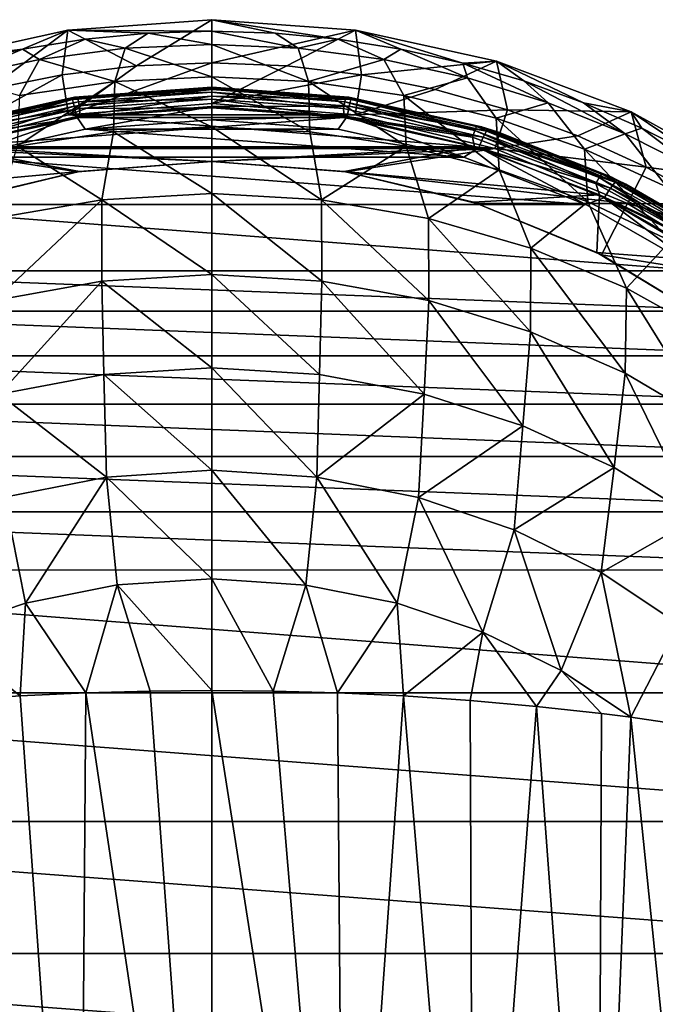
# Model space of a CAD drawing. Header units: metres. Extents: x -109 to 109, y -917 to 389.
# Tile 622 of 656: x -6 to 13, y 0 to 30. Entities that reach past the tile are written whole.
import ezdxf

# ---------------------------------------------------------------- set-up
doc = ezdxf.new("R2010")
doc.units = ezdxf.units.M
doc.layers.add('solid_24503124_XXX_01_SW0001', color=7, linetype='CONTINUOUS')
doc.layers.add('solid_24503124_XXX_01_SW0001_01', color=7, linetype='CONTINUOUS')

msp = doc.modelspace()

# ---------------------------------------------------------------- linework, layer by layer
at = {"layer": 'solid_24503124_XXX_01_SW0001'}
for points in [[(0, 30.2903), (-4.356108, 29.975433), (0, 29.944441, 9.904152)], [(-2.273805, 28.891434, -37.5), (-4.356108, 29.975433), (0, 30.2903)], [(-2.273805, 28.891434, -37.5), (0, 30.2903), (0, 28.980772, -37.5)], [(1.91991, 29.883663, 9.880317), (0, 30.2903), (0, 29.944441, 9.904152)], [(3.832429, 29.701534, 9.808957), (4.356108, 29.975433), (0, 30.2903)], [(1.91991, 29.883663, 9.880317), (3.832429, 29.701534, 9.808957), (0, 30.2903)], [(-4.356108, 29.975433), (-8.62171, 29.037363), (-5.730202, 29.398678, 9.689965)], [(-6.765427, 28.180031, -37.5), (-8.62171, 29.037363), (-4.356108, 29.975433)], [(-4.533592, 28.62397, -37.5), (-6.765427, 28.180031, -37.5), (-4.356108, 29.975433)], [(-4.356108, 29.975433), (-5.730202, 29.398678, 9.689965), (-3.832429, 29.701534, 9.808957)], [(-2.273805, 28.891434, -37.5), (-4.533592, 28.62397, -37.5), (-4.356108, 29.975433)], [(-4.356108, 29.975433), (-1.91991, 29.883663, 9.880317), (0, 29.944441, 9.904152)], [(-4.356108, 29.975433), (-3.832429, 29.701534, 9.808957), (-1.91991, 29.883663, 9.880317)], [(-2.623871, 29.426622, 13.195168), (-1.91991, 29.883663, 9.880317), (-3.832429, 29.701534, 9.808957)], [(-2.623871, 29.426622, 13.195168), (0, 29.540272, 13.244434), (-1.91991, 29.883663, 9.880317)], [(0, 29.540272, 13.244434), (0, 29.944441, 9.904152), (-1.91991, 29.883663, 9.880317)], [(2.622817, 29.426271, 13.197319), (1.91991, 29.883663, 9.880317), (0, 29.944441, 9.904152)], [(2.622817, 29.426271, 13.197319), (0, 29.944441, 9.904152), (0, 29.540272, 13.244434)], [(-5.216993, 29.088793, 13.049135), (-3.832429, 29.701534, 9.808957), (-5.730202, 29.398678, 9.689965)], [(-2.623871, 29.426622, 13.195168), (-3.832429, 29.701534, 9.808957), (-5.216993, 29.088793, 13.049135)], [(-2.623871, 29.426622, 13.195168), (0, 28.563395, 16.492939), (0, 29.540272, 13.244434)], [(-8.62171, 29.037363), (-7.606215, 28.97608, 9.522578), (-5.730202, 29.398678, 9.689965)], [(-7.747855, 28.534828, 12.809316), (-5.730202, 29.398678, 9.689965), (-7.606215, 28.97608, 9.522578)], [(-5.216993, 29.088793, 13.049135), (-5.730202, 29.398678, 9.689965), (-7.747855, 28.534828, 12.809316)], [(-2.623871, 29.426622, 13.195168), (-5.216993, 29.088793, 13.049135), (-2.936221, 28.420818, 16.426237)], [(-2.623871, 29.426622, 13.195168), (-2.936221, 28.420818, 16.426237), (0, 28.563395, 16.492939)], [(-5.216993, 29.088793, 13.049135), (-7.747855, 28.534828, 12.809316), (-5.825559, 27.998156, 16.229559)], [(-5.216993, 29.088793, 13.049135), (-5.825559, 27.998156, 16.229559), (-2.936221, 28.420818, 16.426237)], [(0, 28.980772, -37.5), (0, 27.75, -55.5), (-4.341056, 27.408352, -55.5)], [(-2.273805, 28.891434, -37.5), (0, 28.980772, -37.5), (-4.341056, 27.408352, -55.5)], [(2.273805, 28.891434, -37.5), (0, 27.75, -55.5), (0, 28.980772, -37.5)], [(-2.273805, 28.891434, -37.5), (-4.341056, 27.408352, -55.5), (-4.533592, 28.62397, -37.5)], [(-4.533592, 28.62397, -37.5), (-4.341056, 27.408352, -55.5), (-8.575222, 26.391819, -55.5)], [(-4.533592, 28.62397, -37.5), (-8.575222, 26.391819, -55.5), (-6.765427, 28.180031, -37.5)], [(-2.936221, 28.420818, 16.426237), (-5.893342, 26.458271, 19.235449), (-2.972478, 26.895952, 19.452034)], [(-2.936221, 28.420818, 16.426237), (-5.825559, 27.998156, 16.229559), (-5.893342, 26.458271, 19.235449)], [(-2.936221, 28.420818, 16.426237), (-2.972478, 26.895952, 19.452034), (0, 27.043703, 19.525696)], [(-2.936221, 28.420818, 16.426237), (0, 27.043703, 19.525696), (0, 28.563395, 16.492939)], [(-4.218853, 27.870661, -111.337021), (-4.11346, 27.948917, -110.904404), (0, 28.25, -110.801674)], [(-4.218853, 27.870661, -111.337021), (0, 28.25, -110.801674), (0, 28.180424, -111.253212)], [(-4.218853, 27.870661, -111.337021), (0, 28.180424, -111.253212), (-4.165869, 27.674013, -111.760345)], [(0, 28.180424, -111.253212), (0, 27.978153, -111.662865), (-4.165869, 27.674013, -111.760345)], [(-4.152639, 27.943123, -72.601707), (0, 28.25, -72.667816), (-4.11346, 27.948917, -110.904404)], [(0, 28.218922, -72.447029), (0, 28.25, -72.667816), (-4.152639, 27.943123, -72.601707)], [(-4.056031, 27.925392, -72.38195), (0, 28.218922, -72.447029), (-4.152639, 27.943123, -72.601707)], [(0, 28.25, -72.667816), (0, 28.25, -110.801674), (-4.11346, 27.948917, -110.904404)], [(0, 28.092735, -72.191498), (0, 28.218922, -72.447029), (-4.056031, 27.925392, -72.38195)], [(-4.029718, 27.801109, -72.126846), (0, 28.092735, -72.191498), (-4.056031, 27.925392, -72.38195)], [(0, 27.884981, -71.996407), (0, 28.092735, -72.191498), (-4.029718, 27.801109, -72.126846)], [(4.152865, 27.943089, -72.6017), (0, 28.25, -110.801674), (0, 28.25, -72.667816)], [(4.056048, 27.92539, -72.38195), (4.152865, 27.943089, -72.6017), (0, 28.25, -72.667816)], [(4.056048, 27.92539, -72.38195), (0, 28.25, -72.667816), (0, 28.218922, -72.447029)], [(4.029736, 27.801109, -72.126846), (4.056048, 27.92539, -72.38195), (0, 28.218922, -72.447029)], [(4.029736, 27.801109, -72.126846), (0, 28.218922, -72.447029), (0, 28.092735, -72.191498)], [(4.218849, 27.870661, -111.337021), (0, 27.978153, -111.662865), (0, 28.180424, -111.253212)], [(3.993613, 27.595968, -71.932335), (4.029736, 27.801109, -72.126846), (0, 28.092735, -72.191498)], [(3.993613, 27.595968, -71.932335), (0, 28.092735, -72.191498), (0, 27.884981, -71.996407)], [(-8.327503, 26.919071, -111.686172), (-8.173005, 27.041903, -111.206367), (-4.218853, 27.870661, -111.337021)], [(-8.327503, 26.919071, -111.686172), (-4.218853, 27.870661, -111.337021), (-8.223717, 26.728983, -112.103035)], [(-4.218853, 27.870661, -111.337021), (-4.165869, 27.674013, -111.760345), (-8.223717, 26.728983, -112.103035)], [(-8.219751, 27.027731, -72.404518), (-4.152639, 27.943123, -72.601707), (-8.173005, 27.041903, -111.206367)], [(-8.0233, 27.052151, -72.188362), (-4.152639, 27.943123, -72.601707), (-8.219751, 27.027731, -72.404518)], [(-4.152639, 27.943123, -72.601707), (-4.11346, 27.948917, -110.904404), (-8.173005, 27.041903, -111.206367)], [(-4.218853, 27.870661, -111.337021), (-8.173005, 27.041903, -111.206367), (-4.11346, 27.948917, -110.904404)], [(-8.0233, 27.052151, -72.188362), (-4.056031, 27.925392, -72.38195), (-4.152639, 27.943123, -72.601707)], [(-4.029718, 27.801109, -72.126846), (-4.056031, 27.925392, -72.38195), (-8.0233, 27.052151, -72.188362)], [(-7.971326, 26.933516, -71.934502), (-4.029718, 27.801109, -72.126846), (-8.0233, 27.052151, -72.188362)], [(-3.993596, 27.595968, -71.932335), (-4.029718, 27.801109, -72.126846), (-7.971326, 26.933516, -71.934502)], [(-4.165869, 27.674013, -111.760345), (0, 27.978153, -111.662865), (-4.099078, 27.356865, -112.100403)], [(0, 27.978153, -111.662865), (0, 27.661949, -111.992622), (-4.099078, 27.356865, -112.100403)], [(-3.993596, 27.595968, -71.932335), (0, 27.884981, -71.996407), (-4.029718, 27.801109, -72.126846)], [(0, 27.884981, -71.996407), (-3.993596, 27.595968, -71.932335), (0, 27.623152, -71.88678)], [(4.165865, 27.674013, -111.760345), (0, 27.661949, -111.992622), (0, 27.978153, -111.662865)], [(4.218849, 27.870661, -111.337021), (4.165865, 27.674013, -111.760345), (0, 27.978153, -111.662865)], [(-8.223717, 26.728983, -112.103035), (-4.165869, 27.674013, -111.760345), (-8.092888, 26.422472, -112.43412)], [(-4.165869, 27.674013, -111.760345), (-4.099078, 27.356865, -112.100403), (-8.092888, 26.422472, -112.43412)], [(-7.899974, 26.736126, -71.741714), (-3.993596, 27.595968, -71.932335), (-7.971326, 26.933516, -71.934502)], [(-7.899974, 26.736126, -71.741714), (-4.007568, 27.329035, -71.821579), (-3.993596, 27.595968, -71.932335)], [(-4.099078, 27.356865, -112.100403), (0, 27.661949, -111.992622), (-3.835578, 26.979458, -112.313408)], [(-4.007568, 27.329035, -71.821579), (4.007644, 27.329023, -71.821571), (0, 27.623152, -71.88678)], [(-3.993596, 27.595968, -71.932335), (-4.007568, 27.329035, -71.821579), (0, 27.623152, -71.88678)], [(0, 27.661949, -111.992622), (0, 27.261147, -112.211899), (-3.835578, 26.979458, -112.313408)], [(4.165865, 27.674013, -111.760345), (4.099075, 27.356865, -112.100403), (0, 27.661949, -111.992622)], [(4.099075, 27.356865, -112.100403), (0, 27.261147, -112.211899), (0, 27.661949, -111.992622)], [(-8.092888, 26.422472, -112.43412), (-4.099078, 27.356865, -112.100403), (-7.634852, 26.127192, -112.613289)], [(-7.899974, 26.736126, -71.741714), (-7.957541, 26.44442, -71.625458), (-4.007568, 27.329035, -71.821579)], [(-4.099078, 27.356865, -112.100403), (-3.835578, 26.979458, -112.313408), (-7.634852, 26.127192, -112.613289)], [(7.63448, 26.127306, -112.613251), (-7.634852, 26.127192, -112.613289), (-3.835578, 26.979458, -112.313408)], [(-2.972478, 26.895952, 19.452034), (-5.893342, 26.458271, 19.235449), (-3.324343, 24.836784, 22.152975)], [(3.835264, 26.979504, -112.313385), (7.63448, 26.127306, -112.613251), (-3.835578, 26.979458, -112.313408)], [(-2.972478, 26.895952, 19.452034), (-3.324343, 24.836784, 22.152975), (0, 25.02626, 22.252783)], [(-2.972478, 26.895952, 19.452034), (0, 25.02626, 22.252783), (0, 27.043703, 19.525696)], [(-4.009008, 25.689064, -71.458), (-7.957541, 26.44442, -71.625458), (-11.744861, 24.983622, -71.301613)], [(-4.067345, 25.679888, -55.5), (-8.034504, 24.727448, -55.5), (-8.575222, 26.391819, -55.5)], [(0, 26, -55.5), (-4.067345, 25.679888, -55.5), (-8.575222, 26.391819, -55.5)], [(0, 26, -71.526932), (7.95771, 26.444368, -71.62545), (-7.957541, 26.44442, -71.625458)], [(-4.009008, 25.689064, -71.458), (0, 26, -71.526932), (-7.957541, 26.44442, -71.625458)], [(-5.893342, 26.458271, 19.235449), (-6.570901, 24.277485, 21.860369), (-3.324343, 24.836784, 22.152975)], [(11.331456, 24.694393, -113.093277), (-11.331816, 24.69422, -113.09333), (-7.634852, 26.127192, -112.613289)], [(7.63448, 26.127306, -112.613251), (11.331456, 24.694393, -113.093277), (-7.634852, 26.127192, -112.613289)], [(-7.927565, 24.761948, -71.252464), (-4.009008, 25.689064, -71.458), (-11.744861, 24.983622, -71.301613)], [(-7.927565, 24.761948, -71.252464), (-8.034504, 24.727448, -55.5), (-4.067345, 25.679888, -55.5)], [(-7.927565, 24.761948, -71.252464), (-4.067345, 25.679888, -55.5), (-4.009008, 25.689064, -71.458)], [(-3.324343, 24.836784, 22.152975), (-6.578257, 21.788298, 24.161083), (-3.332062, 22.372686, 24.483284)], [(-3.324343, 24.836784, 22.152975), (-6.570901, 24.277485, 21.860369), (-6.578257, 21.788298, 24.161083)], [(-3.324343, 24.836784, 22.152975), (-3.332062, 22.372686, 24.483284), (0, 22.570883, 24.59334)], [(-3.324343, 24.836784, 22.152975), (0, 22.570883, 24.59334), (0, 25.02626, 22.252783)], [(14.840798, 22.680864, -113.717522), (-14.841175, 22.680607, -113.717598), (-11.331816, 24.69422, -113.09333)], [(11.331456, 24.694393, -113.093277), (14.840798, 22.680864, -113.717522), (-11.331816, 24.69422, -113.09333)], [(16.492111, 21.463598, -114.066948), (-16.492575, 21.463228, -114.067047), (-14.841175, 22.680607, -113.717598)], [(14.840798, 22.680864, -113.717522), (16.492111, 21.463598, -114.066948), (-14.841175, 22.680607, -113.717598)], [(-3.332062, 22.372686, 24.483284), (-6.578257, 21.788298, 24.161083), (-6.439572, 18.954189, 26.014824)], [(-3.332062, 22.372686, 24.483284), (-6.439572, 18.954189, 26.014824), (-3.26544, 19.548595, 26.359966)], [(-3.332062, 22.372686, 24.483284), (0, 19.750372, 26.477966), (0, 22.570883, 24.59334)], [(-3.332062, 22.372686, 24.483284), (-3.26544, 19.548595, 26.359966), (0, 19.750372, 26.477966)], [(18.054897, 20.114998, -114.429886), (-18.055485, 20.11445, -114.430023), (-16.492575, 21.463228, -114.067047)], [(16.492111, 21.463598, -114.066948), (18.054897, 20.114998, -114.429886), (-16.492575, 21.463228, -114.067047)], [(19.515575, 18.644501, -114.797058), (-19.516293, 18.643723, -114.797249), (-18.055485, 20.11445, -114.430023)], [(18.054897, 20.114998, -114.429886), (19.515575, 18.644501, -114.797058), (-18.055485, 20.11445, -114.430023)], [(-3.26544, 19.548595, 26.359966), (0, 16.648361, 27.850784), (0, 19.750372, 26.477966)], [(-3.26544, 19.548595, 26.359966), (-6.439572, 18.954189, 26.014824), (-3.187878, 16.440273, 27.722538)], [(-3.26544, 19.548595, 26.359966), (-3.187878, 16.440273, 27.722538), (0, 16.648361, 27.850784)], [(-6.439572, 18.954189, 26.014824), (-6.276128, 15.828208, 27.347748), (-3.187878, 16.440273, 27.722538)], [(20.861547, 17.063818, -115.158981), (-20.862371, 17.062773, -115.15921), (-19.516293, 18.643723, -114.797249)], [(19.515575, 18.644501, -114.797058), (20.861547, 17.063818, -115.158981), (-19.516293, 18.643723, -114.797249)], [(22.082041, 15.386377, -115.506432), (-22.082956, 15.385013, -115.506699), (-20.862371, 17.062773, -115.15921)], [(20.861547, 17.063818, -115.158981), (22.082041, 15.386377, -115.506432), (-20.862371, 17.062773, -115.15921)], [(-3.187878, 16.440273, 27.722538), (-6.276128, 15.828208, 27.347748), (-5.640162, 12.623375, 28.195419)], [(-3.187878, 16.440273, 27.722538), (-5.640162, 12.623375, 28.195419), (-2.86429, 13.170853, 28.549839)], [(-3.187878, 16.440273, 27.722538), (0, 13.356826, 28.671085), (0, 16.648361, 27.850784)], [(-3.187878, 16.440273, 27.722538), (-2.86429, 13.170853, 28.549839), (0, 13.356826, 28.671085)], [(-6.276128, 15.828208, 27.347748), (-8.24763, 11.744236, 27.624279), (-5.640162, 12.623375, 28.195419)], [(23.169035, 13.625479, -115.831123), (-23.170029, 13.623726, -115.831429), (-22.082956, 15.385013, -115.506699)], [(22.082041, 15.386377, -115.506432), (23.169035, 13.625479, -115.831123), (-22.082956, 15.385013, -115.506699)], [(24.920534, 9.908373, -116.384033), (-24.921597, 9.905602, -116.384377), (-23.170029, 13.623726, -115.831429)], [(23.169035, 13.625479, -115.831123), (24.920534, 9.908373, -116.384033), (-23.170029, 13.623726, -115.831429)], [(-2.86429, 13.170853, 28.549839), (-5.640162, 12.623375, 28.195419), (-3.808265, 9.905139, 28.661734)], [(-2.86429, 13.170853, 28.549839), (-3.808265, 9.905139, 28.661734), (-1.863313, 9.959921, 28.854307)], [(-2.86429, 13.170853, 28.549839), (0, 9.976754, 28.914646), (0, 13.356826, 28.671085)], [(-2.86429, 13.170853, 28.549839), (-1.863313, 9.959921, 28.854307), (0, 9.976754, 28.914646)], [(-5.640162, 12.623375, 28.195419), (-8.24763, 11.744236, 27.624279), (-5.806277, 9.812271, 28.323277)], [(-5.640162, 12.623375, 28.195419), (-5.806277, 9.812271, 28.323277), (-3.808265, 9.905139, 28.661734)], [(-8.24763, 11.744236, 27.624279), (-7.828115, 9.673556, 27.830296), (-5.806277, 9.812271, 28.323277)], [(26.091532, 6.011378, -116.773827), (-26.0924, 6.007472, -116.774124), (-24.921597, 9.905602, -116.384377)], [(24.920534, 9.908373, -116.384033), (26.091532, 6.011378, -116.773827), (-24.921597, 9.905602, -116.384377)], [(-3.808265, 9.905139, 28.661734), (-5.806277, 9.812271, 28.323277), (-4.007536, -15.608111, 27.877954)], [(-3.808265, 9.905139, 28.661734), (-4.007536, -15.608111, 27.877954), (0, -15.608111, 28.164528)], [(-1.863313, 9.959921, 28.854307), (-3.808265, 9.905139, 28.661734), (0, -15.608111, 28.164528)], [(-1.863313, 9.959921, 28.854307), (0, -15.608111, 28.164528), (0, 9.976754, 28.914646)], [(-7.828115, 9.673556, 27.830296), (-7.933519, -15.608111, 27.024061), (-4.007536, -15.608111, 27.877954)], [(-5.806277, 9.812271, 28.323277), (-7.828115, 9.673556, 27.830296), (-4.007536, -15.608111, 27.877954)], [(26.676765, 2.015822, -116.974602), (-26.677105, 2.011176, -116.974716), (-26.0924, 6.007472, -116.774124)], [(26.091532, 6.011378, -116.773827), (26.676765, 2.015822, -116.974602), (-26.0924, 6.007472, -116.774124)], [(26.676765, 2.015822, -116.974602), (26.677109, -2.011144, -116.974716), (-26.677105, 2.011176, -116.974716)], [(26.677109, -2.011144, -116.974716), (-26.676769, -2.015789, -116.974602), (-26.677105, 2.011176, -116.974716)]]:
    msp.add_3dface(points, dxfattribs=at)
at = {"layer": 'solid_24503124_XXX_01_SW0001_01'}
for points in [[(0, 28.980772, -37.5), (0, 30.2903), (4.356108, 29.975433)], [(2.273805, 28.891434, -37.5), (0, 28.980772, -37.5), (4.356108, 29.975433)], [(2.622817, 29.426271, 13.197319), (3.832429, 29.701534, 9.808957), (1.91991, 29.883663, 9.880317)], [(4.533592, 28.62397, -37.5), (2.273805, 28.891434, -37.5), (4.356108, 29.975433)], [(3.832429, 29.701534, 9.808957), (5.730202, 29.398678, 9.689965), (4.356108, 29.975433)], [(7.606215, 28.97608, 9.522578), (8.62171, 29.037363), (4.356108, 29.975433)], [(4.533592, 28.62397, -37.5), (4.356108, 29.975433), (8.62171, 29.037363)], [(5.730202, 29.398678, 9.689965), (7.606215, 28.97608, 9.522578), (4.356108, 29.975433)], [(0, 29.540272, 13.244434), (0, 28.563395, 16.492939), (2.935381, 28.420021, 16.42848)], [(2.622817, 29.426271, 13.197319), (0, 29.540272, 13.244434), (2.935381, 28.420021, 16.42848)], [(5.215219, 29.088221, 13.053476), (3.832429, 29.701534, 9.808957), (2.622817, 29.426271, 13.197319)], [(5.215219, 29.088221, 13.053476), (5.730202, 29.398678, 9.689965), (3.832429, 29.701534, 9.808957)], [(5.215219, 29.088221, 13.053476), (2.622817, 29.426271, 13.197319), (2.935381, 28.420021, 16.42848)], [(7.745693, 28.534073, 12.815836), (5.730202, 29.398678, 9.689965), (5.215219, 29.088221, 13.053476)], [(7.745693, 28.534073, 12.815836), (7.606215, 28.97608, 9.522578), (5.730202, 29.398678, 9.689965)], [(5.215219, 29.088221, 13.053476), (2.935381, 28.420021, 16.42848), (5.824176, 27.996666, 16.234074)], [(6.765427, 28.180031, -37.5), (4.533592, 28.62397, -37.5), (8.62171, 29.037363)], [(7.745693, 28.534073, 12.815836), (5.215219, 29.088221, 13.053476), (5.824176, 27.996666, 16.234074)], [(8.955551, 27.562353, -37.5), (6.765427, 28.180031, -37.5), (8.62171, 29.037363)], [(7.606215, 28.97608, 9.522578), (9.453584, 28.434977, 9.307308), (8.62171, 29.037363)], [(10.187905, 27.777119, 12.489916), (9.453584, 28.434977, 9.307308), (7.606215, 28.97608, 9.522578)], [(10.187905, 27.777119, 12.489916), (7.606215, 28.97608, 9.522578), (7.745693, 28.534073, 12.815836)], [(11.264768, 27.777285, 9.042448), (12.708009, 27.495615), (8.62171, 29.037363)], [(8.955551, 27.562353, -37.5), (8.62171, 29.037363), (12.708009, 27.495615)], [(9.453584, 28.434977, 9.307308), (11.264768, 27.777285, 9.042448), (8.62171, 29.037363)], [(4.533592, 28.62397, -37.5), (0, 27.75, -55.5), (2.273805, 28.891434, -37.5)], [(4.533592, 28.62397, -37.5), (4.341056, 27.408352, -55.5), (0, 27.75, -55.5)], [(0, 28.563395, 16.492939), (0, 27.043703, 19.525696), (2.971924, 26.894762, 19.454081)], [(2.935381, 28.420021, 16.42848), (0, 28.563395, 16.492939), (2.971924, 26.894762, 19.454081)], [(2.935381, 28.420021, 16.42848), (2.971924, 26.894762, 19.454081), (5.892423, 26.455956, 19.239557)], [(5.824176, 27.996666, 16.234074), (2.935381, 28.420021, 16.42848), (5.892423, 26.455956, 19.239557)], [(6.765427, 28.180031, -37.5), (4.341056, 27.408352, -55.5), (4.533592, 28.62397, -37.5)], [(7.745693, 28.534073, 12.815836), (5.824176, 27.996666, 16.234074), (8.620739, 27.307072, 15.915792)], [(10.187905, 27.777119, 12.489916), (7.745693, 28.534073, 12.815836), (8.620739, 27.307072, 15.915792)], [(12.519106, 26.833744, 12.081127), (11.264768, 27.777285, 9.042448), (9.453584, 28.434977, 9.307308)], [(12.519106, 26.833744, 12.081127), (9.453584, 28.434977, 9.307308), (10.187905, 27.777119, 12.489916)], [(4.112974, 27.948988, -110.904381), (0, 28.25, -110.801674), (4.152865, 27.943089, -72.6017)], [(0, 28.180424, -111.253212), (0, 28.25, -110.801674), (4.112974, 27.948988, -110.904381)], [(4.218849, 27.870661, -111.337021), (0, 28.180424, -111.253212), (4.112974, 27.948988, -110.904381)], [(8.955551, 27.562353, -37.5), (4.341056, 27.408352, -55.5), (6.765427, 28.180031, -37.5)], [(-4.341056, 27.408352, -55.5), (0, 27.75, -55.5), (4.341056, 27.408352, -55.5)], [(0, 27.884981, -71.996407), (0, 27.623152, -71.88678), (4.007644, 27.329023, -71.821571)], [(3.993613, 27.595968, -71.932335), (0, 27.884981, -71.996407), (4.007644, 27.329023, -71.821571)], [(3.993613, 27.595968, -71.932335), (7.899985, 26.736124, -71.741714), (4.029736, 27.801109, -72.126846)], [(4.029736, 27.801109, -72.126846), (7.971337, 26.933512, -71.934502), (4.056048, 27.92539, -72.38195)], [(7.899985, 26.736124, -71.741714), (7.971337, 26.933512, -71.934502), (4.029736, 27.801109, -72.126846)], [(4.056048, 27.92539, -72.38195), (8.023311, 27.052147, -72.188362), (4.152865, 27.943089, -72.6017)], [(7.971337, 26.933512, -71.934502), (8.023311, 27.052147, -72.188362), (4.056048, 27.92539, -72.38195)], [(8.171786, 27.042271, -111.206245), (4.112974, 27.948988, -110.904381), (4.152865, 27.943089, -72.6017)], [(4.218849, 27.870661, -111.337021), (4.112974, 27.948988, -110.904381), (8.171786, 27.042271, -111.206245)], [(8.171786, 27.042271, -111.206245), (4.152865, 27.943089, -72.6017), (8.220143, 27.027611, -72.404488)], [(8.023311, 27.052147, -72.188362), (8.220143, 27.027611, -72.404488), (4.152865, 27.943089, -72.6017)], [(4.218849, 27.870661, -111.337021), (8.327502, 26.919073, -111.686165), (4.165865, 27.674013, -111.760345)], [(4.218849, 27.870661, -111.337021), (8.171786, 27.042271, -111.206245), (8.327502, 26.919073, -111.686165)], [(5.824176, 27.996666, 16.234074), (5.892423, 26.455956, 19.239557), (8.711489, 25.742556, 18.889143)], [(8.620739, 27.307072, 15.915792), (5.824176, 27.996666, 16.234074), (8.711489, 25.742556, 18.889143)], [(10.187905, 27.777119, 12.489916), (8.620739, 27.307072, 15.915792), (11.288334, 26.3727, 15.484251)], [(12.519106, 26.833744, 12.081127), (10.187905, 27.777119, 12.489916), (11.288334, 26.3727, 15.484251)], [(11.264768, 27.777285, 9.042448), (13.031977, 27.005531, 8.727898), (12.708009, 27.495615)], [(12.519106, 26.833744, 12.081127), (13.031977, 27.005531, 8.727898), (11.264768, 27.777285, 9.042448)], [(3.993613, 27.595968, -71.932335), (4.007644, 27.329023, -71.821571), (7.899985, 26.736124, -71.741714)], [(4.165865, 27.674013, -111.760345), (8.223717, 26.728985, -112.103035), (4.099075, 27.356865, -112.100403)], [(8.327502, 26.919073, -111.686165), (8.223717, 26.728985, -112.103035), (4.165865, 27.674013, -111.760345)], [(8.955551, 27.562353, -37.5), (8.575222, 26.391819, -55.5), (4.341056, 27.408352, -55.5)], [(11.090462, 26.774742, -37.5), (8.575222, 26.391819, -55.5), (8.955551, 27.562353, -37.5)], [(11.090462, 26.774742, -37.5), (8.955551, 27.562353, -37.5), (12.708009, 27.495615)], [(13.156995, 25.822058, -37.5), (11.090462, 26.774742, -37.5), (12.708009, 27.495615)], [(14.74668, 26.123392, 8.362669), (16.530107, 25.382235), (12.708009, 27.495615)], [(13.156995, 25.822058, -37.5), (12.708009, 27.495615), (16.530107, 25.382235)], [(13.031977, 27.005531, 8.727898), (14.74668, 26.123392, 8.362669), (12.708009, 27.495615)], [(-8.575222, 26.391819, -55.5), (-4.341056, 27.408352, -55.5), (8.575222, 26.391819, -55.5)], [(-4.007568, 27.329035, -71.821579), (-7.957541, 26.44442, -71.625458), (4.007644, 27.329023, -71.821571)], [(-7.957541, 26.44442, -71.625458), (7.95771, 26.444368, -71.62545), (4.007644, 27.329023, -71.821571)], [(-4.341056, 27.408352, -55.5), (4.341056, 27.408352, -55.5), (8.575222, 26.391819, -55.5)], [(3.835264, 26.979504, -112.313385), (-3.835578, 26.979458, -112.313408), (0, 27.261147, -112.211899)], [(4.099075, 27.356865, -112.100403), (3.835264, 26.979504, -112.313385), (0, 27.261147, -112.211899)], [(4.099075, 27.356865, -112.100403), (7.63448, 26.127306, -112.613251), (3.835264, 26.979504, -112.313385)], [(7.899985, 26.736124, -71.741714), (4.007644, 27.329023, -71.821571), (7.95771, 26.444368, -71.62545)], [(4.099075, 27.356865, -112.100403), (8.092888, 26.422472, -112.43412), (7.63448, 26.127306, -112.613251)], [(8.223717, 26.728985, -112.103035), (8.092888, 26.422472, -112.43412), (4.099075, 27.356865, -112.100403)], [(8.620739, 27.307072, 15.915792), (8.711489, 25.742556, 18.889143), (11.389802, 24.778206, 18.416025)], [(11.288334, 26.3727, 15.484251), (8.620739, 27.307072, 15.915792), (11.389802, 24.778206, 18.416025)], [(0, 27.043703, 19.525696), (0, 25.02626, 22.252783), (3.324034, 24.835068, 22.154966)], [(2.971924, 26.894762, 19.454081), (0, 27.043703, 19.525696), (3.324034, 24.835068, 22.154966)], [(5.892423, 26.455956, 19.239557), (2.971924, 26.894762, 19.454081), (3.324034, 24.835068, 22.154966)], [(7.899985, 26.736124, -71.741714), (11.634933, 25.326563, -71.429222), (7.971337, 26.933512, -71.934502)], [(7.971337, 26.933512, -71.934502), (11.739779, 25.511314, -71.619209), (8.023311, 27.052147, -72.188362)], [(11.634933, 25.326563, -71.429222), (11.739779, 25.511314, -71.619209), (7.971337, 26.933512, -71.934502)], [(8.023311, 27.052147, -72.188362), (11.81615, 25.620745, -71.871025), (8.220143, 27.027611, -72.404488)], [(11.739779, 25.511314, -71.619209), (11.81615, 25.620745, -71.871025), (8.023311, 27.052147, -72.188362)], [(8.659486, 26.89007, -111.255783), (8.171786, 27.042271, -111.206245), (8.220143, 27.027611, -72.404488)], [(8.327502, 26.919073, -111.686165), (8.171786, 27.042271, -111.206245), (8.659486, 26.89007, -111.255783)], [(8.659486, 26.89007, -111.255783), (8.220143, 27.027611, -72.404488), (12.117917, 25.518986, -72.079506)], [(11.81615, 25.620745, -71.871025), (12.117917, 25.518986, -72.079506), (8.220143, 27.027611, -72.404488)], [(8.327502, 26.919073, -111.686165), (12.225499, 25.367813, -112.226158), (8.223717, 26.728985, -112.103035)], [(8.327502, 26.919073, -111.686165), (8.659486, 26.89007, -111.255783), (12.225499, 25.367813, -112.226158)], [(12.103286, 25.525927, -111.686264), (8.659486, 26.89007, -111.255783), (12.117917, 25.518986, -72.079506)], [(12.54478, 25.31076, -111.806381), (8.659486, 26.89007, -111.255783), (12.103286, 25.525927, -111.686264)], [(12.54478, 25.31076, -111.806381), (12.225499, 25.367813, -112.226158), (8.659486, 26.89007, -111.255783)], [(14.721465, 25.723297, 11.595196), (13.031977, 27.005531, 8.727898), (12.519106, 26.833744, 12.081127)], [(14.721465, 25.723297, 11.595196), (14.74668, 26.123392, 8.362669), (13.031977, 27.005531, 8.727898)], [(7.899985, 26.736124, -71.741714), (7.95771, 26.444368, -71.62545), (11.634933, 25.326563, -71.429222)], [(8.223717, 26.728985, -112.103035), (12.07475, 25.188129, -112.633186), (8.092888, 26.422472, -112.43412)], [(12.225499, 25.367813, -112.226158), (12.07475, 25.188129, -112.633186), (8.223717, 26.728985, -112.103035)], [(13.156995, 25.822058, -37.5), (8.575222, 26.391819, -55.5), (11.090462, 26.774742, -37.5)], [(12.519106, 26.833744, 12.081127), (11.288334, 26.3727, 15.484251), (13.797959, 25.219648, 14.94964)], [(14.721465, 25.723297, 11.595196), (12.519106, 26.833744, 12.081127), (13.797959, 25.219648, 14.94964)], [(0, 26, -55.5), (-8.575222, 26.391819, -55.5), (8.575222, 26.391819, -55.5)], [(0, 26, -71.526932), (4.009008, 25.689064, -71.458), (7.95771, 26.444368, -71.62545)], [(4.067345, 25.679888, -55.5), (0, 26, -55.5), (8.575222, 26.391819, -55.5)], [(5.892423, 26.455956, 19.239557), (3.324034, 24.835068, 22.154966), (6.570384, 24.274073, 21.864334)], [(4.009008, 25.689064, -71.458), (11.745067, 24.983524, -71.30159), (7.95771, 26.444368, -71.62545)], [(4.067345, 25.679888, -55.5), (8.575222, 26.391819, -55.5), (12.598236, 24.725431, -55.5)], [(8.711489, 25.742556, 18.889143), (5.892423, 26.455956, 19.239557), (6.570384, 24.274073, 21.864334)], [(8.092888, 26.422472, -112.43412), (11.331456, 24.694393, -113.093277), (7.63448, 26.127306, -112.613251)], [(11.634933, 25.326563, -71.429222), (7.95771, 26.444368, -71.62545), (11.745067, 24.983524, -71.30159)], [(8.092888, 26.422472, -112.43412), (11.88472, 24.898592, -112.950584), (11.331456, 24.694393, -113.093277)], [(12.07475, 25.188129, -112.633186), (11.88472, 24.898592, -112.950584), (8.092888, 26.422472, -112.43412)], [(13.156995, 25.822058, -37.5), (12.598236, 24.725431, -55.5), (8.575222, 26.391819, -55.5)], [(11.288334, 26.3727, 15.484251), (11.389802, 24.778206, 18.416025), (13.89635, 23.591486, 17.832577)], [(13.797959, 25.219648, 14.94964), (11.288334, 26.3727, 15.484251), (13.89635, 23.591486, 17.832577)], [(-4.009008, 25.689064, -71.458), (-4.067345, 25.679888, -55.5), (0, 26, -55.5)], [(-4.009008, 25.689064, -71.458), (0, 26, -55.5), (0, 26, -71.526932)], [(0, 26, -71.526932), (0, 26, -55.5), (4.067345, 25.679888, -55.5)], [(0, 26, -71.526932), (4.067345, 25.679888, -55.5), (4.009008, 25.689064, -71.458)], [(4.009008, 25.689064, -71.458), (4.067345, 25.679888, -55.5), (7.927565, 24.761948, -71.252464)], [(4.009008, 25.689064, -71.458), (7.927565, 24.761948, -71.252464), (11.745067, 24.983524, -71.30159)], [(8.034504, 24.727448, -55.5), (4.067345, 25.679888, -55.5), (12.598236, 24.725431, -55.5)], [(7.927565, 24.761948, -71.252464), (4.067345, 25.679888, -55.5), (8.034504, 24.727448, -55.5)], [(8.711489, 25.742556, 18.889143), (6.570384, 24.274073, 21.864334), (9.667476, 23.368807, 21.394054)], [(11.389802, 24.778206, 18.416025), (8.711489, 25.742556, 18.889143), (9.667476, 23.368807, 21.394054)], [(15.142412, 24.710171, -37.5), (12.598236, 24.725431, -55.5), (13.156995, 25.822058, -37.5)], [(15.142412, 24.710171, -37.5), (13.156995, 25.822058, -37.5), (16.530107, 25.382235)], [(11.634933, 25.326563, -71.429222), (15.119878, 23.40119, -71.00238), (11.739779, 25.511314, -71.619209)], [(11.739779, 25.511314, -71.619209), (15.25573, 23.568813, -71.188568), (11.81615, 25.620745, -71.871025)], [(15.119878, 23.40119, -71.00238), (15.25573, 23.568813, -71.188568), (11.739779, 25.511314, -71.619209)], [(11.81615, 25.620745, -71.871025), (15.354687, 23.665768, -71.437614), (12.117917, 25.518986, -72.079506)], [(15.25573, 23.568813, -71.188568), (15.354687, 23.665768, -71.437614), (11.81615, 25.620745, -71.871025)], [(12.225499, 25.367813, -112.226158), (15.828324, 23.260782, -112.902847), (12.07475, 25.188129, -112.633186)], [(12.103286, 25.525927, -111.686264), (12.117917, 25.518986, -72.079506), (15.761385, 23.444429, -71.632622)], [(15.813852, 23.409071, -112.305458), (12.103286, 25.525927, -111.686264), (15.761385, 23.444429, -71.632622)], [(12.54478, 25.31076, -111.806381), (12.103286, 25.525927, -111.686264), (15.813852, 23.409071, -112.305458)], [(15.354687, 23.665768, -71.437614), (15.761385, 23.444429, -71.632622), (12.117917, 25.518986, -72.079506)], [(12.54478, 25.31076, -111.806381), (15.828324, 23.260782, -112.902847), (12.225499, 25.367813, -112.226158)], [(11.634933, 25.326563, -71.429222), (11.745067, 24.983524, -71.30159), (15.119878, 23.40119, -71.00238)], [(12.07475, 25.188129, -112.633186), (15.635364, 23.094896, -113.297729), (11.88472, 24.898592, -112.950584)], [(15.828324, 23.260782, -112.902847), (15.635364, 23.094896, -113.297729), (12.07475, 25.188129, -112.633186)], [(12.54478, 25.31076, -111.806381), (15.813852, 23.409071, -112.305458), (16.127859, 23.187744, -112.489662)], [(12.54478, 25.31076, -111.806381), (16.127859, 23.187744, -112.489662), (15.828324, 23.260782, -112.902847)], [(0, 25.02626, 22.252783), (0, 22.570883, 24.59334), (3.332044, 22.370623, 24.484926)], [(3.324034, 24.835068, 22.154966), (0, 25.02626, 22.252783), (3.332044, 22.370623, 24.484926)], [(3.324034, 24.835068, 22.154966), (3.332044, 22.370623, 24.484926), (6.578187, 21.784134, 24.164322)], [(6.570384, 24.274073, 21.864334), (3.324034, 24.835068, 22.154966), (6.578187, 21.784134, 24.164322)], [(7.927565, 24.761948, -71.252464), (11.665691, 23.23601, -70.914177), (11.745067, 24.983524, -71.30159)], [(7.927565, 24.761948, -71.252464), (8.034504, 24.727448, -55.5), (11.665691, 23.23601, -70.914177)], [(11.389802, 24.778206, 18.416025), (9.667476, 23.368807, 21.394054), (12.560306, 22.157209, 20.765224)], [(11.88472, 24.898592, -112.950584), (14.840798, 22.680864, -113.717522), (11.331456, 24.694393, -113.093277)], [(13.89635, 23.591486, 17.832577), (11.389802, 24.778206, 18.416025), (12.560306, 22.157209, 20.765224)], [(11.665691, 23.23601, -70.914177), (15.28842, 22.971514, -70.855537), (11.745067, 24.983524, -71.30159)], [(15.119878, 23.40119, -71.00238), (11.745067, 24.983524, -71.30159), (15.28842, 22.971514, -70.855537)], [(11.88472, 24.898592, -112.950584), (15.392123, 22.827997, -113.598198), (14.840798, 22.680864, -113.717522)], [(15.635364, 23.094896, -113.297729), (15.392123, 22.827997, -113.598198), (11.88472, 24.898592, -112.950584)], [(11.803802, 23.16614, -55.5), (8.034504, 24.727448, -55.5), (12.598236, 24.725431, -55.5)], [(11.665691, 23.23601, -70.914177), (8.034504, 24.727448, -55.5), (11.803802, 23.16614, -55.5)], [(11.803802, 23.16614, -55.5), (12.598236, 24.725431, -55.5), (16.311041, 22.450222, -55.5)], [(17.03447, 23.445938, -37.5), (16.311041, 22.450222, -55.5), (12.598236, 24.725431, -55.5)], [(17.03447, 23.445938, -37.5), (12.598236, 24.725431, -55.5), (15.142412, 24.710171, -37.5)], [(6.570384, 24.274073, 21.864334), (6.578187, 21.784134, 24.164322), (9.660177, 20.840084, 23.646759)], [(9.667476, 23.368807, 21.394054), (6.570384, 24.274073, 21.864334), (9.660177, 20.840084, 23.646759)], [(13.89635, 23.591486, 17.832577), (12.560306, 22.157209, 20.765224), (15.211268, 20.683887, 19.998005)], [(9.667476, 23.368807, 21.394054), (9.660177, 20.840084, 23.646759), (12.518689, 19.58074, 22.956789)], [(12.560306, 22.157209, 20.765224), (9.667476, 23.368807, 21.394054), (12.518689, 19.58074, 22.956789)], [(11.665691, 23.23601, -70.914177), (11.803802, 23.16614, -55.5), (15.134712, 21.14098, -70.449715)], [(11.665691, 23.23601, -70.914177), (15.134712, 21.14098, -70.449715), (15.28842, 22.971514, -70.855537)], [(15.28244, 21.034418, -55.5), (11.803802, 23.16614, -55.5), (16.311041, 22.450222, -55.5)], [(15.134712, 21.14098, -70.449715), (11.803802, 23.16614, -55.5), (15.28244, 21.034418, -55.5)], [(0, 22.570883, 24.59334), (0, 19.750372, 26.477966), (3.260775, 19.546852, 26.361563)], [(3.332044, 22.370623, 24.484926), (0, 22.570883, 24.59334), (3.260775, 19.546852, 26.361563)], [(3.332044, 22.370623, 24.484926), (3.260775, 19.546852, 26.361563), (6.430489, 18.951767, 26.018612)], [(6.578187, 21.784134, 24.164322), (3.332044, 22.370623, 24.484926), (6.430489, 18.951767, 26.018612)], [(12.560306, 22.157209, 20.765224), (12.518689, 19.58074, 22.956789), (15.114321, 18.055439, 22.117739)], [(15.211268, 20.683887, 19.998005), (12.560306, 22.157209, 20.765224), (15.114321, 18.055439, 22.117739)], [(6.578187, 21.784134, 24.164322), (6.430489, 18.951767, 26.018612), (9.426823, 17.995796, 25.465757)], [(9.660177, 20.840084, 23.646759), (6.578187, 21.784134, 24.164322), (9.426823, 17.995796, 25.465757)], [(9.660177, 20.840084, 23.646759), (9.426823, 17.995796, 25.465757), (12.188024, 16.72393, 24.730101)], [(12.518689, 19.58074, 22.956789), (9.660177, 20.840084, 23.646759), (12.188024, 16.72393, 24.730101)], [(0, 19.750372, 26.477966), (0, 16.648361, 27.850784), (3.181508, 16.43788, 27.724131)], [(3.260775, 19.546852, 26.361563), (0, 19.750372, 26.477966), (3.181508, 16.43788, 27.724131)], [(6.430489, 18.951767, 26.018612), (3.260775, 19.546852, 26.361563), (3.181508, 16.43788, 27.724131)], [(12.518689, 19.58074, 22.956789), (12.188024, 16.72393, 24.730101), (14.673844, 15.188468, 23.837273)], [(15.114321, 18.055439, 22.117739), (12.518689, 19.58074, 22.956789), (14.673844, 15.188468, 23.837273)], [(6.430489, 18.951767, 26.018612), (3.181508, 16.43788, 27.724131), (6.26365, 15.824969, 27.351847)], [(9.426823, 17.995796, 25.465757), (6.430489, 18.951767, 26.018612), (6.26365, 15.824969, 27.351847)], [(9.426823, 17.995796, 25.465757), (6.26365, 15.824969, 27.351847), (9.158019, 14.843856, 26.753111)], [(12.188024, 16.72393, 24.730101), (9.426823, 17.995796, 25.465757), (9.158019, 14.843856, 26.753111)], [(12.188024, 16.72393, 24.730101), (9.158019, 14.843856, 26.753111), (11.799117, 13.544312, 25.958384)], [(14.673844, 15.188468, 23.837273), (12.188024, 16.72393, 24.730101), (11.799117, 13.544312, 25.958384)], [(0, 16.648361, 27.850784), (0, 13.356826, 28.671085), (2.853371, 13.167554, 28.551476)], [(3.181508, 16.43788, 27.724131), (0, 16.648361, 27.850784), (2.853371, 13.167554, 28.551476)], [(3.181508, 16.43788, 27.724131), (2.853371, 13.167554, 28.551476), (5.618716, 12.619446, 28.200378)], [(6.26365, 15.824969, 27.351847), (3.181508, 16.43788, 27.724131), (5.618716, 12.619446, 28.200378)], [(6.26365, 15.824969, 27.351847), (5.618716, 12.619446, 28.200378), (8.216802, 11.741978, 27.633932)], [(9.158019, 14.843856, 26.753111), (6.26365, 15.824969, 27.351847), (8.216802, 11.741978, 27.633932)], [(14.673844, 15.188468, 23.837273), (11.799117, 13.544312, 25.958384), (14.146428, 11.983528, 24.996555)], [(9.158019, 14.843856, 26.753111), (8.216802, 11.741978, 27.633932), (10.588981, 10.578144, 26.880089)], [(11.799117, 13.544312, 25.958384), (9.158019, 14.843856, 26.753111), (10.588981, 10.578144, 26.880089)], [(11.799117, 13.544312, 25.958384), (10.588981, 10.578144, 26.880089), (12.691095, 9.163816, 25.967344)], [(14.146428, 11.983528, 24.996555), (11.799117, 13.544312, 25.958384), (12.691095, 9.163816, 25.967344)], [(0, 13.356826, 28.671085), (0, 9.976754, 28.914646), (1.863313, 9.959921, 28.854307)], [(2.853371, 13.167554, 28.551476), (0, 13.356826, 28.671085), (1.863313, 9.959921, 28.854307)], [(2.853371, 13.167554, 28.551476), (1.863313, 9.959921, 28.854307), (3.808265, 9.905139, 28.661734)], [(5.618716, 12.619446, 28.200378), (2.853371, 13.167554, 28.551476), (3.808265, 9.905139, 28.661734)], [(5.618716, 12.619446, 28.200378), (3.808265, 9.905139, 28.661734), (5.806277, 9.812271, 28.323277)], [(8.216802, 11.741978, 27.633932), (5.618716, 12.619446, 28.200378), (5.806277, 9.812271, 28.323277)], [(14.146428, 11.983528, 24.996555), (12.691095, 9.163816, 25.967344), (13.716597, 9.020771, 25.438078)], [(8.216802, 11.741978, 27.633932), (5.806277, 9.812271, 28.323277), (7.828115, 9.673556, 27.830296)], [(8.216802, 11.741978, 27.633932), (7.828115, 9.673556, 27.830296), (9.841056, 9.494699, 27.181)], [(10.588981, 10.578144, 26.880089), (8.216802, 11.741978, 27.633932), (9.841056, 9.494699, 27.181)], [(10.588981, 10.578144, 26.880089), (9.841056, 9.494699, 27.181), (11.809019, 9.276613, 26.382046)], [(10.588981, 10.578144, 26.880089), (11.809019, 9.276613, 26.382046), (12.691095, 9.163816, 25.967344)], [(0, 9.976754, 28.914646), (0, -15.608111, 28.164528), (4.007536, -15.608111, 27.877954)], [(1.863313, 9.959921, 28.854307), (0, 9.976754, 28.914646), (4.007536, -15.608111, 27.877954)], [(3.808265, 9.905139, 28.661734), (1.863313, 9.959921, 28.854307), (4.007536, -15.608111, 27.877954)], [(5.806277, 9.812271, 28.323277), (3.808265, 9.905139, 28.661734), (4.007536, -15.608111, 27.877954)], [(5.806277, 9.812271, 28.323277), (4.007536, -15.608111, 27.877954), (7.933519, -15.608111, 27.024061)], [(7.828115, 9.673556, 27.830296), (5.806277, 9.812271, 28.323277), (7.933519, -15.608111, 27.024061)], [(9.841056, 9.494699, 27.181), (7.828115, 9.673556, 27.830296), (7.933519, -15.608111, 27.024061)], [(9.841056, 9.494699, 27.181), (7.933519, -15.608111, 27.024061), (11.698054, -15.608111, 25.62023)], [(11.809019, 9.276613, 26.382046), (9.841056, 9.494699, 27.181), (11.698054, -15.608111, 25.62023)], [(12.691095, 9.163816, 25.967344), (11.809019, 9.276613, 26.382046), (11.698054, -15.608111, 25.62023)], [(12.691095, 9.163816, 25.967344), (11.698054, -15.608111, 25.62023), (15.224534, -15.608111, 23.695024)], [(13.716597, 9.020771, 25.438078), (12.691095, 9.163816, 25.967344), (15.224534, -15.608111, 23.695024)]]:
    msp.add_3dface(points, dxfattribs=at)

doc.saveas('drawing.dxf')
